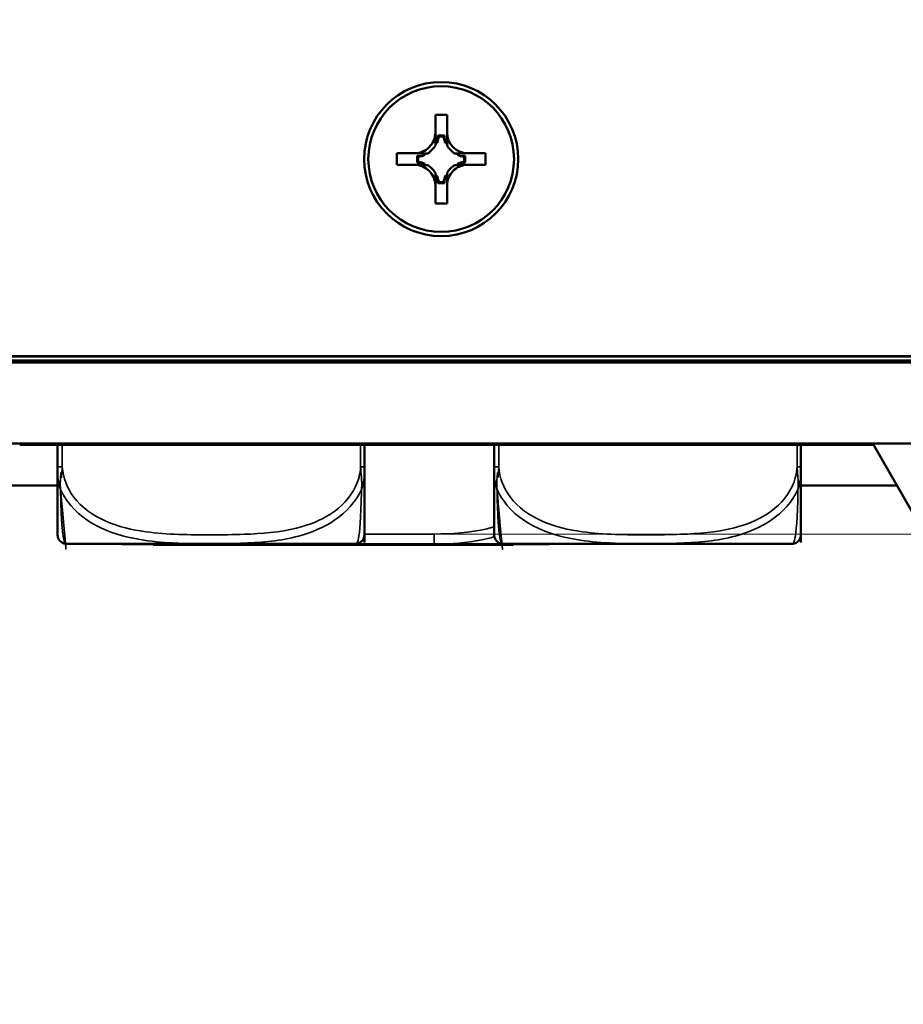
# Model space of a CAD drawing. Header units: inches. Extents: x -32 to 29.2, y -14.4 to 22.6.
# Tile 269 of 285: x 4.4 to 5.8, y 11.5 to 13. Entities that reach past the tile are written whole.
import ezdxf

# ---------------------------------------------------------------- set-up
doc = ezdxf.new("R2010")
doc.units = ezdxf.units.IN
doc.header["$MEASUREMENT"] = 0
for name, color, linetype, lineweight in [('Dimension (ANSI)', 7, 'Continuous', 25), ('Visible (ANSI)', 7, 'Continuous', 50), ('Visible Narrow (ANSI)', 7, 'Continuous', 35)]:
    doc.layers.add(name, color=color, linetype=linetype, lineweight=lineweight)
doc.styles.add('Note Text (ANSI)', font='tahoma.ttf')
doc.dimstyles.new('Default (ANSI)', dxfattribs={"dimtxt": 0.1879999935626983, "dimasz": 0.0984251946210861, "dimexe": 0.125, "dimexo": 0.0625, "dimgap": 0.031496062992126, "dimtad": 0, "dimtih": 1, "dimtoh": 1, "dimrnd": 1e-08, "dimzin": 4, "dimdsep": 46, "dimtxsty": 'Note Text (ANSI)', "dimcen": 0.09, "dimdle": 0.3937007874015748, "dimclrd": 256, "dimclre": 256, "dimclrt": 256, "dimadec": 0, "dimazin": 1, "dimtfac": 1.276595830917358, "dimtofl": 0, "dimtmove": 0, "dimatfit": 3, "dimfxl": 1, "dimtolj": 1, "dimtzin": 4, "dimlwd": -1, "dimlwe": -1, "dimarcsym": 0})

# ---------------------------------------------------------------- blocks, each defined once
blk = doc.blocks.new('*D11')
at = {"layer": 'Defpoints', "color": 0, "transparency": 16777216}
for p in [(8.679602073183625, 17.71034295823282), (11.81042754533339, 17.71034295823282), (4.062731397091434, 9.938145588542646)]:
    blk.add_point(p, dxfattribs=at)
at = {"layer": 'Dimension (ANSI)', "transparency": 16777216}
for p, q in [((8.742102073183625, 17.71034295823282), (11.93542754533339, 17.71034295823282)), ((11.81042754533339, 17.61191776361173), (11.81042754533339, 14.55073426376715)), ((11.81042754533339, 10.03657078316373), (11.81042754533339, 13.09775428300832)), ((4.125231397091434, 9.938145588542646), (11.93542754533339, 9.938145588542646))]:
    blk.add_line(p, q, dxfattribs=at)
for points in [[(11.79402334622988, 17.61191776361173), (11.82683174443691, 17.61191776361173), (11.81042754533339, 17.71034295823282)], [(11.79402334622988, 10.03657078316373), (11.82683174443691, 10.03657078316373), (11.81042754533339, 9.938145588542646)]]:
    blk.add_solid(points, dxfattribs=at)
at = {"layer": 'Dimension (ANSI)', "transparency": 16777216, "insert": (11.68745105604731, 13.12925034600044), "char_height": 0.1879999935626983, "attachment_point": 1, "rotation": 90, "style": 'Note Text (ANSI)'}
blk.add_mtext('\\A1;7.77 [197.4]', dxfattribs=at)

msp = doc.modelspace()

# ---------------------------------------------------------------- linework, layer by layer
at = {"layer": 'Visible (ANSI)'}
for p, q in [((5.075602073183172, 12.80551690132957), (5.075602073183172, 12.83301649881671)), ((5.075602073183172, 12.83301649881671), (5.093602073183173, 12.83301649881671)), ((5.093602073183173, 12.83301649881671), (5.093602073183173, 12.80551690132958)), ((5.089699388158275, 12.80112022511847), (5.07950475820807, 12.80112022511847)), ((5.08834714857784, 12.79947892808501), (5.080856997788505, 12.79947892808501)), ((5.077745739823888, 12.78921321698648), (5.075602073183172, 12.78921321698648)), ((5.093602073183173, 12.78921321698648), (5.091458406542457, 12.78921321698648)), ((5.016102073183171, 12.75551763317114), (5.016102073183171, 12.77351736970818)), ((5.016102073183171, 12.77351736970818), (5.043602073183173, 12.77351736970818)), ((5.016102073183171, 12.77351736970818), (5.059554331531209, 12.7731657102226)), ((5.047742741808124, 12.7693586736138), (5.047742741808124, 12.75916419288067)), ((5.049288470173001, 12.76791086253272), (5.049288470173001, 12.76042082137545)), ((5.063508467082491, 12.7731657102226), (5.059554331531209, 12.7731657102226)), ((5.059554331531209, 12.7731657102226), (5.059554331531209, 12.77102207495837)), ((5.109649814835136, 12.7731657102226), (5.105695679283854, 12.7731657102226)), ((5.109649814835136, 12.7731657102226), (5.153102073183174, 12.77351736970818)), ((5.109649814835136, 12.77102207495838), (5.109649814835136, 12.7731657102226)), ((5.119915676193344, 12.76042082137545), (5.119915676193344, 12.76791086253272)), ((5.121461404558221, 12.75916419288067), (5.121461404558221, 12.7693586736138)), ((5.125602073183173, 12.77351736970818), (5.153102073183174, 12.77351736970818)), ((5.153102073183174, 12.77351736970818), (5.153102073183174, 12.75551763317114)), ((5.043602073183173, 12.75551763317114), (5.016102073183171, 12.75551763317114)), ((5.059554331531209, 12.7573096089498), (5.059554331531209, 12.75528536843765)), ((5.109649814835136, 12.75528536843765), (5.109649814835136, 12.7573096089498)), ((5.153102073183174, 12.75551763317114), (5.125602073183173, 12.75551763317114)), ((5.075602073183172, 12.73911846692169), (5.077745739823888, 12.73911846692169)), ((5.091458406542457, 12.73911846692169), (5.093602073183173, 12.73911846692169)), ((5.075602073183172, 12.6960185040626), (5.075602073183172, 12.72351810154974)), ((5.07950475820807, 12.727402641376), (5.089699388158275, 12.727402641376)), ((5.080856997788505, 12.72885275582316), (5.08834714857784, 12.72885275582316)), ((5.093602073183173, 12.72351810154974), (5.093602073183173, 12.6960185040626)), ((5.093602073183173, 12.6960185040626), (5.075602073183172, 12.6960185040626)), ((8.679602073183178, 12.46024386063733), (-28.51039792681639, 12.46024386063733)), ((8.679602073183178, 12.45969253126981), (-28.51039792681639, 12.45969253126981)), ((-28.80862123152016, 12.45014558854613), (8.977825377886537, 12.45014558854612)), ((4.187743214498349, 12.45354764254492), (6.767258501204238, 12.45354764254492)), ((8.977825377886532, 12.32514558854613), (-28.65039792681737, 12.32514558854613)), ((4.433793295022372, 12.32314558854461), (5.752517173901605, 12.32314558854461)), ((4.492301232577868, 12.3231455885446), (4.492301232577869, 12.28915934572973)), ((4.966094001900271, 12.28915934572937), (4.966094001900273, 12.32314558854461)), ((5.166301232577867, 12.3231455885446), (5.166301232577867, 12.28915934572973)), ((5.640094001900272, 12.28915934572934), (5.640094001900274, 12.32314558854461)), ((5.837088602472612, 12.17514558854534), (5.751374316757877, 12.32514558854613)), ((4.29209400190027, 12.26014558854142), (4.492301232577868, 12.26014558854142)), ((5.640094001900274, 12.26014558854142), (5.788517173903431, 12.26014558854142)), ((4.508804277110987, 12.17012956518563), (4.678634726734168, 12.17012956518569)), ((4.593813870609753, 12.16963377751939), (4.599662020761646, 12.16963377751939)), ((4.599662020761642, 12.16963377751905), (4.769915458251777, 12.16963377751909)), ((4.640102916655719, 12.16963377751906), (4.640102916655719, 12.16849991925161)), ((4.640102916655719, 12.16849991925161), (4.640161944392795, 12.16849991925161)), ((4.640161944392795, 12.16963377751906), (4.640161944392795, 12.16849991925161)), ((4.640161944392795, 12.16849991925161), (4.687597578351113, 12.16849991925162)), ((4.678634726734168, 12.17012956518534), (4.94959095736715, 12.17012956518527)), ((4.687597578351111, 12.16963377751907), (4.687597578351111, 12.16849991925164)), ((4.687597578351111, 12.16849991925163), (4.734194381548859, 12.16849991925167)), ((4.734194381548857, 12.16963377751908), (4.734194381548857, 12.16849991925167)), ((4.734194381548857, 12.16849991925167), (4.751389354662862, 12.16849991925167)), ((4.751389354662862, 12.16963377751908), (4.751389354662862, 12.16849991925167)), ((4.751389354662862, 12.16849991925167), (4.799913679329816, 12.16849991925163)), ((4.769915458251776, 12.16963377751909), (4.83913068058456, 12.16963377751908)), ((4.799913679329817, 12.16963377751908), (4.799913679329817, 12.16849991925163)), ((4.799913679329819, 12.16849991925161), (4.805069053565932, 12.16849991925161)), ((4.813019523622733, 12.16963377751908), (4.813019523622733, 12.16849991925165)), ((4.813020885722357, 12.16849991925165), (4.813309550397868, 12.16849991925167)), ((4.813309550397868, 12.16963377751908), (4.813309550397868, 12.16849991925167)), ((4.813309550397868, 12.16849991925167), (4.829224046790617, 12.16849991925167)), ((4.829224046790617, 12.16963377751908), (4.829224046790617, 12.16849991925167)), ((4.891496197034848, 12.16849991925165), (4.891784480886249, 12.16849991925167)), ((4.891784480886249, 12.16987709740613), (4.891784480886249, 12.16849991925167)), ((4.891784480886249, 12.16849991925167), (4.907698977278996, 12.16849991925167)), ((4.907698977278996, 12.16993887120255), (4.907698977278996, 12.16849991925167)), ((4.907698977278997, 12.16849991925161), (4.922872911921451, 12.16849991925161)), ((4.922872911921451, 12.16995730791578), (4.922872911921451, 12.16849991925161)), ((4.922872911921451, 12.16849991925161), (4.925109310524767, 12.16849991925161)), ((4.925109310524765, 12.16995585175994), (4.925109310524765, 12.16849991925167)), ((4.925109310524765, 12.16849991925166), (4.925168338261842, 12.16849991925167)), ((4.925168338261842, 12.16995580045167), (4.925168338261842, 12.16849991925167)), ((4.925168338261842, 12.16849991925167), (5.020289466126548, 12.16849991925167)), ((5.003328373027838, 12.16963377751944), (5.004625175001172, 12.16963377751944)), ((5.004625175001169, 12.16963377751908), (5.07384039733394, 12.16963377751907)), ((5.020289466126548, 12.16963377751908), (5.020289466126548, 12.16849991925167)), ((5.020289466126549, 12.1684999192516), (5.031556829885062, 12.1684999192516)), ((5.031556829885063, 12.16963377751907), (5.031556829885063, 12.16849991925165)), ((5.07384039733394, 12.16963377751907), (5.248645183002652, 12.16963377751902)), ((5.146349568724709, 12.16963377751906), (5.146349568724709, 12.16849991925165)), ((5.182804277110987, 12.17012956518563), (5.352634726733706, 12.17012956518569)), ((5.192089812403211, 12.16963377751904), (5.192089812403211, 12.1684999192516)), ((5.195439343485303, 12.16963377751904), (5.195439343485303, 12.16849991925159)), ((5.352634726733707, 12.17012956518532), (5.623590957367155, 12.17012956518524))]:
    msp.add_line(p, q, dxfattribs=at)
for centre, radius, start, end in [((4.506080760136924, 12.18411183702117), 0.0137795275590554, 180.0000014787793, 263.5464570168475), ((4.952314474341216, 12.18411183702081), 0.0137795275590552, 276.4535429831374, 359.9999985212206), ((5.180080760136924, 12.18411183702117), 0.0137795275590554, 180.0000014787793, 263.5464570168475), ((5.626314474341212, 12.18411183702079), 0.0137795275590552, 276.4535429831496, 359.9999985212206), ((4.518471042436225, 12.29364952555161), 0.1240157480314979, 263.5464570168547, 264.1279897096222), ((4.508804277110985, 12.19965712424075), 0.0295275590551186, 264.1279897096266, 270), ((4.593813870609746, 12.18538180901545), 0.0157480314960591, 255.5848762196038, 270.0000000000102), ((4.949590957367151, 12.19965712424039), 0.0295275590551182, 270, 275.872010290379), ((4.939924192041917, 12.29364952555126), 0.1240157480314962, 275.8720102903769, 276.4535429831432), ((5.192471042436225, 12.29364952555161), 0.1240157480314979, 263.5464570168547, 264.1279897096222), ((5.182804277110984, 12.19965712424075), 0.0295275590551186, 264.1279897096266, 270), ((5.248645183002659, 12.18538180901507), 0.0157480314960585, 269.9999999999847, 284.415123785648), ((5.623590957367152, 12.19965712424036), 0.0295275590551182, 269.9999999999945, 275.8720102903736), ((5.613924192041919, 12.29364952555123), 0.1240157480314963, 275.8720102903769, 276.4535429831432)]:
    msp.add_arc(centre, radius, start, end, dxfattribs=at)
for centre, major_axis, ratio in [((5.084602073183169, 12.76451750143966), (0.1189999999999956, 0), 0.9999853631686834), ((5.084602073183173, 12.76451750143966), (0.1125, 1e-16), 0.9999853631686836)]:
    msp.add_ellipse(centre, major_axis=major_axis, ratio=ratio, dxfattribs=at)
for centre, major_axis, ratio, start_param, end_param in [((5.043602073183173, 12.80551690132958), (0.032, 0), 0.9999853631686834, 4.712388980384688, 6.283185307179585), ((5.125602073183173, 12.80551690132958), (-0.032, 0), 0.9999853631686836, 0, 1.570796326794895), ((5.043602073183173, 12.80051622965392), (0, 0.0365116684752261), 0.9834554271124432, 4.397645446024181, 4.72893226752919), ((5.043602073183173, 12.805165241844), (0.0376863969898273, -1.13e-14), 0.9999853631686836, 5.846112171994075, 6.131719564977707), ((5.125602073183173, 12.805165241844), (-0.0376863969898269, -4.01e-14), 0.9999853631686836, 0.1514657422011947, 0.4370731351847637), ((5.125602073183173, 12.80051622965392), (0, -0.0365116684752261), 0.9834554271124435, 4.695845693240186, 5.027132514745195), ((5.043602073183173, 12.805165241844), (-0.037686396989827, 1.264e-13), 0.9999853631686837, 2.127289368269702, 2.58509961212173), ((5.125602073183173, 12.805165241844), (-0.037686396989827, 1.225e-13), 0.9999853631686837, 0.5564930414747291, 1.01430328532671), ((5.048341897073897, 12.80525598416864), (0.0337012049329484, -0.013426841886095), 0.9881993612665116, 5.07091523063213, 5.402202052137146), ((5.043602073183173, 12.805165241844), (-0.0376863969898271, 1.83e-14), 0.9999853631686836, 1.722262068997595, 2.007869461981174), ((5.043602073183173, 12.72316644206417), (0.0376863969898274, 1.78e-14), 0.9999853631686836, 1.133723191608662, 1.419330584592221), ((5.125602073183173, 12.805165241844), (-0.0376863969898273, 4.04e-14), 0.9999853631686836, 1.133723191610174, 1.419330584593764), ((5.120862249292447, 12.80525598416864), (0.0337012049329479, 0.013426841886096), 0.9881993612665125, 4.022575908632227, 4.353862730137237), ((5.125602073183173, 12.72316644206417), (0.0376863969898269, -1.82e-14), 0.9999853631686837, 1.722262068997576, 2.007869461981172), ((5.043602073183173, 12.72351810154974), (0.032, 0), 0.9999853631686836, 0, 1.570796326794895), ((5.048341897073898, 12.72325718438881), (-0.0337012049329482, 0.0134268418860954), 0.9881993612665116, 4.772714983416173, 5.104001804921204), ((5.043602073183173, 12.72316644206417), (0.037686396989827, -1.225e-13), 0.9999853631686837, 0.5564930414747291, 1.01430328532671), ((5.125602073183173, 12.72351810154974), (-0.032, 0), 0.9999853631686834, 4.712388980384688, 6.283185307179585), ((5.125602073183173, 12.72316644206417), (0.037686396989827, -1.264e-13), 0.9999853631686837, 2.127289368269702, 2.58509961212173), ((5.120862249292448, 12.72325718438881), (-0.0337012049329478, -0.0134268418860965), 0.9881993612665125, 4.320776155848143, 4.652062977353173), ((5.043602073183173, 12.72316644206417), (0.0376863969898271, 1.334e-13), 0.9999853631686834, 0.151465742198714, 0.4370731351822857), ((5.043602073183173, 12.72799693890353), (0, 0.0359254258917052), 0.9995037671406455, 4.695845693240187, 5.027132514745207), ((5.125602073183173, 12.72316644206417), (-0.0376863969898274, 1.13e-14), 0.9999853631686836, 5.846112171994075, 6.131719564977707), ((5.125602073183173, 12.72799693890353), (0, -0.0359254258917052), 0.9995037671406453, 4.397645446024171, 4.72893226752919)]:
    msp.add_ellipse(centre, major_axis=major_axis, ratio=ratio, start_param=start_param, end_param=end_param, dxfattribs=at)
for points in [[(5.075602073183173, 12.78525913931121), (5.075602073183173, 12.79637601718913), (5.075602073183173, 12.80551690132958)], [(5.093602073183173, 12.80551690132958), (5.093602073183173, 12.79637601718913), (5.093602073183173, 12.78525913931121)], [(5.043602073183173, 12.77351736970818), (5.052743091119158, 12.77351736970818), (5.063508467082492, 12.7731657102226)], [(5.105695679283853, 12.7731657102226), (5.116461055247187, 12.77351736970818), (5.125602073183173, 12.77351736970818)], [(5.063508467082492, 12.75516597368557), (5.052743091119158, 12.75551763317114), (5.043602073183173, 12.75551763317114)], [(5.125602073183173, 12.75551763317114), (5.116461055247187, 12.75551763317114), (5.105695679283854, 12.75516597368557)], [(5.075602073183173, 12.72351810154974), (5.075602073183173, 12.73265898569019), (5.075602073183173, 12.74307254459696)], [(5.093602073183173, 12.74307254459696), (5.093602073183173, 12.73265898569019), (5.093602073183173, 12.72351810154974)]]:
    msp.add_rational_spline(points, [1, 1.043479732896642, 1], degree=2, dxfattribs=at)
for points in [[(5.07950475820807, 12.80112022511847), (5.080180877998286, 12.80031474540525), (5.080856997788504, 12.79947892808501)], [(5.089699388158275, 12.80112022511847), (5.089023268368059, 12.80031474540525), (5.088347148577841, 12.79947892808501)], [(5.047742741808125, 12.7693586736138), (5.048501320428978, 12.76863565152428), (5.049288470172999, 12.76791086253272)], [(5.047742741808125, 12.75916419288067), (5.048501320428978, 12.75979339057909), (5.049288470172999, 12.76042082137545)], [(5.12146140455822, 12.7693586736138), (5.120702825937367, 12.76863565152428), (5.119915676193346, 12.76791086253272)], [(5.12146140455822, 12.75916419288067), (5.120702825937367, 12.75979339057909), (5.119915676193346, 12.76042082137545)], [(5.07950475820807, 12.727402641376), (5.080180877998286, 12.72811429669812), (5.080856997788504, 12.72885275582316)], [(5.089699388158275, 12.727402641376), (5.089023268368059, 12.72811429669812), (5.088347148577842, 12.72885275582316)], [(4.805069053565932, 12.16849991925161), (4.80931325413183, 12.16849991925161), (4.813019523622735, 12.16849991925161)], [(4.813019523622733, 12.16849991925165), (4.813019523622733, 12.16849991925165), (4.813020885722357, 12.16849991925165)], [(4.858958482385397, 12.16849991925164), (4.876427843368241, 12.16849991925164), (4.891402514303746, 12.16849991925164), (4.891496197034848, 12.16849991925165)], [(5.0315574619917, 12.16849991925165), (5.031681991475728, 12.16849991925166), (5.063925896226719, 12.16849991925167), (5.089261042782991, 12.16849991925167)], [(5.031556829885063, 12.16849991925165), (5.031556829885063, 12.16849991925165), (5.0315574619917, 12.16849991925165)], [(5.14634956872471, 12.16849991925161), (5.146702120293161, 12.16849991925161), (5.147056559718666, 12.16849991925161)], [(5.147056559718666, 12.16849991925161), (5.160410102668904, 12.16849991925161), (5.180770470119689, 12.16849991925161), (5.191767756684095, 12.16849991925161), (5.192089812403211, 12.1684999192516)], [(5.192089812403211, 12.16849991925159), (5.195439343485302, 12.16849991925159), (5.195439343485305, 12.16849991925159)]]:
    msp.add_open_spline(points, degree=2, dxfattribs=at)
for points, degree, knots in [([(4.96609400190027, 12.18411183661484), (4.96609400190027, 12.18411183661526), (4.966094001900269, 12.18432802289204), (4.966094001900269, 12.18892316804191), (4.966094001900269, 12.19464914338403), (4.966094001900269, 12.20881433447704), (4.96609400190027, 12.24288597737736), (4.966094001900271, 12.25630643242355), (4.966094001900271, 12.27253089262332), (4.966094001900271, 12.28915934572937)], 3, [1.031540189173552, 1.031540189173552, 1.031540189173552, 1.031540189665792, 1.28942523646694, 1.28942523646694, 1.28942523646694, 1.610773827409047, 1.610773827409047, 1.610773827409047, 1.737349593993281, 1.737349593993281, 1.737349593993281, 1.737349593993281]), ([(5.640094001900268, 12.18411183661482), (5.640094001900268, 12.18411183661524), (5.640094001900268, 12.18432802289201), (5.640094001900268, 12.18892316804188), (5.640094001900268, 12.194649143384), (5.640094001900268, 12.20881433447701), (5.640094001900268, 12.24288597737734), (5.640094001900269, 12.25630643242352), (5.64009400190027, 12.2725308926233), (5.640094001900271, 12.28915934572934)], 3, [1.031540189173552, 1.031540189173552, 1.031540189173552, 1.031540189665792, 1.28942523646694, 1.28942523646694, 1.28942523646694, 1.610773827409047, 1.610773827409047, 1.610773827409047, 1.737349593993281, 1.737349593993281, 1.737349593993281, 1.737349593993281]), ([(4.49230123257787, 12.28915934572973), (4.49230123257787, 12.278775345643), (4.49230123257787, 12.26839537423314), (4.49230123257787, 12.25899013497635), (4.49230123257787, 12.24164656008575), (4.49230123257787, 12.22723611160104), (4.49230123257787, 12.21667516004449), (4.49230123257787, 12.20611420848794), (4.492301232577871, 12.19920177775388), (4.492301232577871, 12.19457787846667), (4.492301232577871, 12.18803313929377), (4.492301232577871, 12.18591347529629), (4.492301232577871, 12.18491077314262), (4.492301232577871, 12.18428408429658), (4.492301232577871, 12.18411183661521), (4.492301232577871, 12.1841118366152)], 3, [0.325730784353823, 0.325730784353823, 0.325730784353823, 0.325730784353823, 0.404773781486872, 0.404773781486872, 0.404773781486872, 0.5505317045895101, 0.5505317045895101, 0.5505317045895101, 0.6962896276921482, 0.6962896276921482, 0.6962896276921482, 0.9025976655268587, 0.9025976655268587, 0.9025976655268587, 1.031540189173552, 1.031540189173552, 1.031540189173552, 1.031540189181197]), ([(5.166301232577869, 12.28915934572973), (5.166301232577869, 12.278775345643), (5.166301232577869, 12.26839537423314), (5.166301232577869, 12.25899013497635), (5.166301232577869, 12.24164656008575), (5.166301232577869, 12.22723611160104), (5.166301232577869, 12.21667516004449), (5.166301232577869, 12.20611420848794), (5.16630123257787, 12.19920177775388), (5.16630123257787, 12.19457787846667), (5.16630123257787, 12.18803313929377), (5.16630123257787, 12.18591347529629), (5.16630123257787, 12.18491077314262), (5.16630123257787, 12.18428408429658), (5.166301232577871, 12.18411183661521), (5.166301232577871, 12.1841118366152)], 3, [0.325730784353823, 0.325730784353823, 0.325730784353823, 0.325730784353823, 0.404773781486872, 0.404773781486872, 0.404773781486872, 0.5505317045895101, 0.5505317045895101, 0.5505317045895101, 0.6962896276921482, 0.6962896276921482, 0.6962896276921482, 0.9025976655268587, 0.9025976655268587, 0.9025976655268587, 1.031540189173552, 1.031540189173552, 1.031540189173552, 1.031540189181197]), ([(4.829224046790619, 12.16849991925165), (4.829832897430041, 12.16849991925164), (4.834571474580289, 12.16849991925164), (4.848714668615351, 12.16849991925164), (4.858958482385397, 12.16849991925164)], 2, [0.3374731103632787, 0.3374731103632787, 0.3374731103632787, 1, 2, 3, 3, 3]), ([(4.839130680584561, 12.16963377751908), (4.839567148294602, 12.16963377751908), (4.84000364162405, 12.16963388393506), (4.85650762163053, 12.16964174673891), (4.872570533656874, 12.16977600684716), (4.895524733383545, 12.16989731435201), (4.902223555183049, 12.16992578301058), (4.911399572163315, 12.16994793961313), (4.913870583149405, 12.16995227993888), (4.917949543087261, 12.16995658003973), (4.919557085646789, 12.16995754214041), (4.922686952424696, 12.16995796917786), (4.924209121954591, 12.16995751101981), (4.927779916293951, 12.16995488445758), (4.929828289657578, 12.1699521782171), (4.936005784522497, 12.16994053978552), (4.940133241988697, 12.16992803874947), (4.949864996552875, 12.16988951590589), (4.955464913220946, 12.16986019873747), (4.975229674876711, 12.16974614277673), (4.989272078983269, 12.16964078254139), (5.003752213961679, 12.16963388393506), (5.004188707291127, 12.16963377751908), (5.004625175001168, 12.16963377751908)], 3, [-0.4161139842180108, -0.4161139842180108, -0.4161139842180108, -0.4161139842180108, -0.4127690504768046, -0.4127690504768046, -0.2896446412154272, -0.2896446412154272, -0.2388934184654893, -0.2388934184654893, -0.2201881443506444, -0.2201881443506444, -0.208020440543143, -0.208020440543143, -0.1964990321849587, -0.1964990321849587, -0.1809938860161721, -0.1809938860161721, -0.1497410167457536, -0.1497410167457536, -0.1073161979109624, -0.1073161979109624, 0, 0, 0.0033356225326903, 0.0033356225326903, 0.0033356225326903, 0.0033356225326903]), ([(4.921229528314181, 12.16995776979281), (4.92229786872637, 12.16995763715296), (4.923366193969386, 12.16995717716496), (4.926483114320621, 12.16995488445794), (4.928531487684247, 12.16995217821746), (4.934708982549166, 12.16994053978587), (4.938836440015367, 12.16992803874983), (4.948568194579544, 12.16988951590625), (4.954168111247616, 12.16986019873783), (4.973932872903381, 12.16974614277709), (4.987975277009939, 12.16964078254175), (5.002455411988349, 12.16963388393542), (5.002891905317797, 12.16963377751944), (5.003328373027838, 12.16963377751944)], 3, [-0.2045851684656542, -0.2045851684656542, -0.2045851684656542, -0.2045851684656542, -0.1964990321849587, -0.1964990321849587, -0.1809938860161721, -0.1809938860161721, -0.1497410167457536, -0.1497410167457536, -0.1073161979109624, -0.1073161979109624, 0, 0, 0.0033356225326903, 0.0033356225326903, 0.0033356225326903, 0.0033356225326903]), ([(5.089261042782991, 12.16849991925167), (5.105907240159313, 12.16849991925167), (5.132548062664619, 12.16849991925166), (5.14634956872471, 12.16849991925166), (5.146349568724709, 12.16849991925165)], 2, [0, 0, 0, 1, 2, 2.989302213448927, 2.989302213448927, 2.989302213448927])]:
    msp.add_open_spline(points, degree=degree, knots=knots, dxfattribs=at)
at = {"layer": 'Visible Narrow (ANSI)'}
for p, q in [((4.499557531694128, 12.28915934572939), (4.49955753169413, 12.32314558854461)), ((4.960188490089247, 12.32314558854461), (4.960188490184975, 12.28915934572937)), ((5.17355753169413, 12.28915934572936), (5.173557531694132, 12.32314558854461)), ((5.63418849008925, 12.32314558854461), (5.634188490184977, 12.28915934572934)), ((4.49230123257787, 12.28915934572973), (4.497532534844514, 12.28915934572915)), ((4.497532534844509, 12.28915934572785), (4.499557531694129, 12.28915934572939)), ((4.960188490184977, 12.28915934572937), (4.966094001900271, 12.28915934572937)), ((5.166301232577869, 12.28915934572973), (5.171532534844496, 12.28915934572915)), ((5.171532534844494, 12.28915934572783), (5.17355753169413, 12.28915934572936)), ((5.634188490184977, 12.28915934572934), (5.640094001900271, 12.28915934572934)), ((5.07384039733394, 12.18538180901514), (4.966094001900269, 12.18538180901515)), ((5.07384039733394, 12.18538180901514), (5.073840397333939, 12.16963377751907)), ((4.505783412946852, 12.1702844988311), (4.677939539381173, 12.17028449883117)), ((4.677939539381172, 12.17028449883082), (4.952611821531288, 12.17028449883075)), ((4.769915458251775, 12.17012956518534), (4.769915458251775, 12.16963377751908)), ((4.805069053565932, 12.16963377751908), (4.805069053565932, 12.16849991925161)), ((4.813020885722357, 12.16963377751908), (4.813020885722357, 12.16849991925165)), ((4.858958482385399, 12.16969082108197), (4.858958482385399, 12.16849991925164)), ((4.891496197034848, 12.16987565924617), (4.891496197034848, 12.16849991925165)), ((5.0315574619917, 12.16963377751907), (5.0315574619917, 12.16849991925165)), ((5.089261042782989, 12.16963377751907), (5.089261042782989, 12.16849991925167)), ((5.147056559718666, 12.16963377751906), (5.147056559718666, 12.16849991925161)), ((5.179783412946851, 12.1702844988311), (5.351939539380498, 12.17028449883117)), ((5.351939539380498, 12.17028449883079), (5.626611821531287, 12.17028449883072))]:
    msp.add_line(p, q, dxfattribs=at)
for points, knots in [([(4.49230123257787, 12.28915934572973), (4.492301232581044, 12.28718048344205), (4.492304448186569, 12.28519200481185), (4.492358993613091, 12.28137549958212), (4.492406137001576, 12.27955029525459), (4.492548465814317, 12.27655659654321), (4.492619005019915, 12.27539857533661), (4.492766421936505, 12.27350653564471), (4.492830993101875, 12.27277638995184), (4.493051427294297, 12.27057840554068), (4.493234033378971, 12.26910335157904), (4.493820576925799, 12.26525303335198), (4.494291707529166, 12.26286618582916), (4.495436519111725, 12.2583950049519), (4.496076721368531, 12.2563129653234), (4.496841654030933, 12.25426157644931)], [-0.0844807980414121, -0.0844807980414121, -0.0844807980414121, -0.0844807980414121, -0.0694379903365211, -0.0694379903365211, -0.0558782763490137, -0.0558782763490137, -0.0474034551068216, -0.0474034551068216, -0.0421066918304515, -0.0421066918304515, -0.0315131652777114, -0.0315131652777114, -0.0145635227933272, -0.0145635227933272, 0.000267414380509, 0.000267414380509, 0.000267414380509, 0.000267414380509]), ([(4.498256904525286, 12.27238005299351), (4.498303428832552, 12.27299989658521), (4.49835235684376, 12.27361794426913), (4.498498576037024, 12.27539857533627), (4.498600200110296, 12.27655659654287), (4.498866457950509, 12.27955029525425), (4.4990322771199, 12.28137549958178), (4.499338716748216, 12.28519200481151), (4.499473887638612, 12.28718048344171), (4.499557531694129, 12.28915934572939)], [0.0429176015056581, 0.0429176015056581, 0.0429176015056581, 0.0429176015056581, 0.0474034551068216, 0.0474034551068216, 0.0558782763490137, 0.0558782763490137, 0.0694379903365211, 0.0694379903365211, 0.0844807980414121, 0.0844807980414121, 0.0844807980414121, 0.0844807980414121]), ([(4.960188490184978, 12.28915934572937), (4.959599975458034, 12.27877534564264), (4.956884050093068, 12.26839537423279), (4.952480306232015, 12.25899013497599), (4.944359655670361, 12.2416465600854), (4.930455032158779, 12.22723611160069), (4.914315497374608, 12.21667516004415), (4.898175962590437, 12.2061142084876), (4.879974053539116, 12.19920177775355), (4.861350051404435, 12.19457787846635), (4.834989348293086, 12.18803313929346), (4.807697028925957, 12.18591347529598), (4.7806323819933, 12.18491077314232), (4.763716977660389, 12.18428408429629), (4.746794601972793, 12.18411183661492), (4.72987301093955, 12.18411183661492), (4.696029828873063, 12.18411183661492), (4.66217381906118, 12.18432802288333), (4.628464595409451, 12.18892316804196), (4.58645978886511, 12.19464914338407), (4.542541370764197, 12.20881433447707), (4.516977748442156, 12.2428859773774), (4.506908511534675, 12.25630643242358), (4.500499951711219, 12.27253089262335), (4.499557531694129, 12.28915934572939)], [0.3257307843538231, 0.3257307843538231, 0.3257307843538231, 0.3257307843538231, 0.4047737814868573, 0.4047737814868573, 0.4047737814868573, 0.5505317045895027, 0.5505317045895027, 0.5505317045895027, 0.6962896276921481, 0.6962896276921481, 0.6962896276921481, 0.9025976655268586, 0.9025976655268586, 0.9025976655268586, 1.031540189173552, 1.031540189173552, 1.031540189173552, 1.28942523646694, 1.28942523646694, 1.28942523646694, 1.610773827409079, 1.610773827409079, 1.610773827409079, 1.737349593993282, 1.737349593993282, 1.737349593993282, 1.737349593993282]), ([(4.960188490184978, 12.28915934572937), (4.960272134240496, 12.28718048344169), (4.960407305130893, 12.28519200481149), (4.960713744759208, 12.28137549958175), (4.9608795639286, 12.27955029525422), (4.961145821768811, 12.27655659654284), (4.961247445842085, 12.27539857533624), (4.961402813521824, 12.27350653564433), (4.961460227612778, 12.27277638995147), (4.961621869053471, 12.2705784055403), (4.961715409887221, 12.26910335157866), (4.961897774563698, 12.2652530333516), (4.961950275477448, 12.26286618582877), (4.961870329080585, 12.2583950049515), (4.961760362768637, 12.25631296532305), (4.961553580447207, 12.25426157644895)], [-0.0844807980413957, -0.0844807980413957, -0.0844807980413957, -0.0844807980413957, -0.069437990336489, -0.069437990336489, -0.0558782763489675, -0.0558782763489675, -0.0474034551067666, -0.0474034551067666, -0.042106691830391, -0.042106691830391, -0.0315131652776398, -0.0315131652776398, -0.0145635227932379, -0.0145635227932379, 0.0002674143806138, 0.0002674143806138, 0.0002674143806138, 0.0002674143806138]), ([(4.961553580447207, 12.25426157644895), (4.9623185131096, 12.25631296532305), (4.962958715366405, 12.2583950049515), (4.964103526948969, 12.26286618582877), (4.964574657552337, 12.2652530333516), (4.965161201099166, 12.26910335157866), (4.965343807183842, 12.2705784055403), (4.965564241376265, 12.27277638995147), (4.965628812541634, 12.27350653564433), (4.965776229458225, 12.27539857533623), (4.965846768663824, 12.27655659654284), (4.965989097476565, 12.27955029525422), (4.96603624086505, 12.28137549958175), (4.966090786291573, 12.28519200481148), (4.966094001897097, 12.28718048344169), (4.966094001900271, 12.28915934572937)], [-0.0002674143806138, -0.0002674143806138, -0.0002674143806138, -0.0002674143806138, 0.0145635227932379, 0.0145635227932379, 0.0315131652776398, 0.0315131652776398, 0.042106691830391, 0.042106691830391, 0.0474034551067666, 0.0474034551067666, 0.0558782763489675, 0.0558782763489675, 0.069437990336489, 0.069437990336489, 0.0844807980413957, 0.0844807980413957, 0.0844807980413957, 0.0844807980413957]), ([(5.166301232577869, 12.28915934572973), (5.166301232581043, 12.28718048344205), (5.166304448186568, 12.28519200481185), (5.166358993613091, 12.28137549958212), (5.166406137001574, 12.27955029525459), (5.166548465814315, 12.27655659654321), (5.166619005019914, 12.27539857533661), (5.166766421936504, 12.27350653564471), (5.166830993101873, 12.27277638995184), (5.167051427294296, 12.27057840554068), (5.167234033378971, 12.26910335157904), (5.167820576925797, 12.26525303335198), (5.168291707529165, 12.26286618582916), (5.169436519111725, 12.2583950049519), (5.170076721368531, 12.2563129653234), (5.170841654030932, 12.25426157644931)], [-0.0844807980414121, -0.0844807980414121, -0.0844807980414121, -0.0844807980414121, -0.0694379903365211, -0.0694379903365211, -0.0558782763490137, -0.0558782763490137, -0.0474034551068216, -0.0474034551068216, -0.0421066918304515, -0.0421066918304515, -0.0315131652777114, -0.0315131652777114, -0.0145635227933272, -0.0145635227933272, 0.000267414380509, 0.000267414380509, 0.000267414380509, 0.000267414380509]), ([(5.17225690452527, 12.2723800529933), (5.172303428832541, 12.27299989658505), (5.172352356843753, 12.27361794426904), (5.172498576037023, 12.27539857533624), (5.172600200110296, 12.27655659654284), (5.172866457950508, 12.27955029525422), (5.173032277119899, 12.28137549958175), (5.173338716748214, 12.28519200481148), (5.173473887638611, 12.28718048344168), (5.173557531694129, 12.28915934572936)], [0.0429176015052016, 0.0429176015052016, 0.0429176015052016, 0.0429176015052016, 0.0474034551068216, 0.0474034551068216, 0.0558782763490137, 0.0558782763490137, 0.0694379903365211, 0.0694379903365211, 0.0844807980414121, 0.0844807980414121, 0.0844807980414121, 0.0844807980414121]), ([(5.634188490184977, 12.28915934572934), (5.633599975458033, 12.27877534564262), (5.630884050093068, 12.26839537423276), (5.626480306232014, 12.25899013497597), (5.61835965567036, 12.24164656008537), (5.604455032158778, 12.22723611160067), (5.588315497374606, 12.21667516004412), (5.572175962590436, 12.20611420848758), (5.553974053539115, 12.19920177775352), (5.535350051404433, 12.19457787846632), (5.508989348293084, 12.18803313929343), (5.481697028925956, 12.18591347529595), (5.454632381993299, 12.1849107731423), (5.437716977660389, 12.18428408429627), (5.420794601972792, 12.18411183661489), (5.403873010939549, 12.18411183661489), (5.370029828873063, 12.1841118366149), (5.33617381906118, 12.1843280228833), (5.302464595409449, 12.18892316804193), (5.260459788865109, 12.19464914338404), (5.216541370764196, 12.20881433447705), (5.190977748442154, 12.24288597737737), (5.180908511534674, 12.25630643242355), (5.174499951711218, 12.27253089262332), (5.173557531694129, 12.28915934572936)], [0.3257307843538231, 0.3257307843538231, 0.3257307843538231, 0.3257307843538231, 0.4047737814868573, 0.4047737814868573, 0.4047737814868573, 0.5505317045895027, 0.5505317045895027, 0.5505317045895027, 0.6962896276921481, 0.6962896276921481, 0.6962896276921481, 0.9025976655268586, 0.9025976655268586, 0.9025976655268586, 1.031540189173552, 1.031540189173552, 1.031540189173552, 1.28942523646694, 1.28942523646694, 1.28942523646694, 1.610773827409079, 1.610773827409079, 1.610773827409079, 1.737349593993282, 1.737349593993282, 1.737349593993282, 1.737349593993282]), ([(5.634188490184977, 12.28915934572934), (5.634272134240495, 12.28718048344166), (5.634407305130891, 12.28519200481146), (5.634713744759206, 12.28137549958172), (5.634879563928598, 12.27955029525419), (5.63514582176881, 12.27655659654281), (5.635247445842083, 12.27539857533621), (5.635402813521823, 12.27350653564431), (5.635460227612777, 12.27277638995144), (5.63562186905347, 12.27057840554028), (5.63571540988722, 12.26910335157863), (5.635897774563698, 12.26525303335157), (5.635950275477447, 12.26286618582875), (5.635870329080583, 12.25839500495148), (5.635760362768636, 12.25631296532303), (5.635553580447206, 12.25426157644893)], [-0.0844807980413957, -0.0844807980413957, -0.0844807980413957, -0.0844807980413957, -0.069437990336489, -0.069437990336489, -0.0558782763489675, -0.0558782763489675, -0.0474034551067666, -0.0474034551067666, -0.042106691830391, -0.042106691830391, -0.0315131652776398, -0.0315131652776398, -0.0145635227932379, -0.0145635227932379, 0.0002674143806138, 0.0002674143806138, 0.0002674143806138, 0.0002674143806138]), ([(5.635553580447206, 12.25426157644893), (5.636318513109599, 12.25631296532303), (5.636958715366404, 12.25839500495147), (5.638103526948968, 12.26286618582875), (5.638574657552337, 12.26525303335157), (5.639161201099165, 12.26910335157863), (5.63934380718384, 12.27057840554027), (5.639564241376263, 12.27277638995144), (5.639628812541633, 12.2735065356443), (5.639776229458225, 12.27539857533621), (5.639846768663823, 12.27655659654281), (5.639989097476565, 12.27955029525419), (5.640036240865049, 12.28137549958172), (5.640090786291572, 12.28519200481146), (5.640094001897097, 12.28718048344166), (5.640094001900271, 12.28915934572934)], [-0.0002674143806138, -0.0002674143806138, -0.0002674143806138, -0.0002674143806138, 0.0145635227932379, 0.0145635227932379, 0.0315131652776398, 0.0315131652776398, 0.042106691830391, 0.042106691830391, 0.0474034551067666, 0.0474034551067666, 0.0558782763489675, 0.0558782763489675, 0.069437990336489, 0.069437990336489, 0.0844807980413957, 0.0844807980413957, 0.0844807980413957, 0.0844807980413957]), ([(4.496841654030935, 12.25426157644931), (4.496634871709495, 12.25631296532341), (4.496524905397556, 12.2583950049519), (4.496444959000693, 12.26286618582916), (4.496497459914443, 12.26525303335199), (4.496679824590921, 12.26910335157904), (4.496773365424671, 12.27057840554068), (4.496935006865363, 12.27277638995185), (4.496992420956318, 12.27350653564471), (4.497147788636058, 12.27539857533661), (4.49724941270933, 12.27655659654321), (4.497430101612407, 12.27858819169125), (4.497508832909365, 12.27946446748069), (4.497585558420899, 12.28033697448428)], [-0.000267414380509, -0.000267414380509, -0.000267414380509, -0.000267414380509, 0.0145635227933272, 0.0145635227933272, 0.0315131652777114, 0.0315131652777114, 0.0421066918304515, 0.0421066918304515, 0.0474034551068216, 0.0474034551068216, 0.0558782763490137, 0.0558782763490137, 0.062356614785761, 0.062356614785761, 0.062356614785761, 0.062356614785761]), ([(5.170841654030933, 12.25426157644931), (5.170634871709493, 12.25631296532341), (5.170524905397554, 12.2583950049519), (5.170444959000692, 12.26286618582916), (5.170497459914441, 12.26525303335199), (5.170679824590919, 12.26910335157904), (5.170773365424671, 12.27057840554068), (5.170935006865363, 12.27277638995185), (5.170992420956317, 12.27350653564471), (5.171147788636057, 12.27539857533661), (5.17124941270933, 12.27655659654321), (5.1714301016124, 12.27858819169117), (5.171508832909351, 12.27946446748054), (5.171585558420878, 12.28033697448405)], [-0.000267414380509, -0.000267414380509, -0.000267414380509, -0.000267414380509, 0.0145635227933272, 0.0145635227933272, 0.0315131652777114, 0.0315131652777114, 0.0421066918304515, 0.0421066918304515, 0.0474034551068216, 0.0474034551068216, 0.0558782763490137, 0.0558782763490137, 0.0623566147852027, 0.0623566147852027, 0.0623566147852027, 0.0623566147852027]), ([(4.504531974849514, 12.17041962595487), (4.504531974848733, 12.17041962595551), (4.504296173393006, 12.17061340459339), (4.503873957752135, 12.17131842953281), (4.503198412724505, 12.17244646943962), (4.502052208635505, 12.1748310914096), (4.500878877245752, 12.18219392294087), (4.500049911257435, 12.18739580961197), (4.499208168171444, 12.19517229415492), (4.498487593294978, 12.20705336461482), (4.497771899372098, 12.21885395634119), (4.497181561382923, 12.23491751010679), (4.496841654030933, 12.25426157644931)], [-1.031540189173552, -1.031540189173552, -1.031540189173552, -1.03154018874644, -0.9025976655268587, -0.9025976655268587, -0.9025976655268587, -0.6962896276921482, -0.6962896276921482, -0.6962896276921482, -0.5505317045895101, -0.5505317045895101, -0.5505317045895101, -0.405761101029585, -0.405761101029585, -0.405761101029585, -0.405761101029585]), ([(5.178531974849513, 12.17041962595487), (5.178531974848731, 12.17041962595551), (5.178296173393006, 12.17061340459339), (5.177873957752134, 12.17131842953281), (5.177198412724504, 12.17244646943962), (5.176052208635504, 12.1748310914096), (5.174878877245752, 12.18219392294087), (5.174049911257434, 12.18739580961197), (5.173208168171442, 12.19517229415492), (5.172487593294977, 12.20705336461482), (5.171771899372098, 12.21885395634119), (5.171181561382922, 12.23491751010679), (5.170841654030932, 12.25426157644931)], [-1.031540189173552, -1.031540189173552, -1.031540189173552, -1.03154018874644, -0.9025976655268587, -0.9025976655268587, -0.9025976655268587, -0.6962896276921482, -0.6962896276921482, -0.6962896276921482, -0.5505317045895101, -0.5505317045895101, -0.5505317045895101, -0.405761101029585, -0.405761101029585, -0.405761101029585, -0.405761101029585]), ([(4.496841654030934, 12.25426157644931), (4.499678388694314, 12.24804223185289), (4.503168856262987, 12.2420924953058), (4.507169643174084, 12.23654053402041), (4.534790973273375, 12.1982099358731), (4.581809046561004, 12.18227409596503), (4.625329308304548, 12.17583237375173), (4.642400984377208, 12.17330548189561), (4.659296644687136, 12.17195563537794), (4.676089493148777, 12.17123589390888)], [-1.657319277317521, -1.657319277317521, -1.657319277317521, -1.657319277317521, -1.610773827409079, -1.610773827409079, -1.610773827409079, -1.28942523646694, -1.28942523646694, -1.28942523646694, -1.163369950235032, -1.163369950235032, -1.163369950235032, -1.163369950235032]), ([(4.671884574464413, 12.17149753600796), (4.691324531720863, 12.17049728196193), (4.710616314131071, 12.17041962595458), (4.72987301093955, 12.17041962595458), (4.746912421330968, 12.17041962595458), (4.763956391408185, 12.17061340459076), (4.7811359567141, 12.17131842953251), (4.808623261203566, 12.17244646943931), (4.836754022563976, 12.17483109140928), (4.864424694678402, 12.18219392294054), (4.883974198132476, 12.18739580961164), (4.90332359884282, 12.19517229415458), (4.920611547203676, 12.20705336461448), (4.937782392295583, 12.21885395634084), (4.952730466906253, 12.23491751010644), (4.961553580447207, 12.25426157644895)], [-1.177261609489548, -1.177261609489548, -1.177261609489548, -1.177261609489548, -1.031540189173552, -1.031540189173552, -1.031540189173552, -0.9025976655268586, -0.9025976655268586, -0.9025976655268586, -0.6962896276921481, -0.6962896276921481, -0.6962896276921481, -0.5505317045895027, -0.5505317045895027, -0.5505317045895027, -0.4057611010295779, -0.4057611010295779, -0.4057611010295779, -0.4057611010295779]), ([(4.961553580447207, 12.25426157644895), (4.961444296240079, 12.24804223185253), (4.961308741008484, 12.24209249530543), (4.961151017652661, 12.23654053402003), (4.960062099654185, 12.19820993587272), (4.957931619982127, 12.18227409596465), (4.956228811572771, 12.17583237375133), (4.954862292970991, 12.17066283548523), (4.953863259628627, 12.17041962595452), (4.953863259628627, 12.1704196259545)], [-1.657319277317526, -1.657319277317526, -1.657319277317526, -1.657319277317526, -1.610773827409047, -1.610773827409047, -1.610773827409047, -1.28942523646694, -1.28942523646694, -1.28942523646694, -1.031540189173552, -1.031540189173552, -1.031540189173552, -1.031540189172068]), ([(5.170841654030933, 12.25426157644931), (5.173678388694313, 12.24804223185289), (5.177168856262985, 12.2420924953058), (5.181169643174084, 12.23654053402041), (5.208790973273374, 12.1982099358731), (5.255809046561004, 12.18227409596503), (5.299329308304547, 12.17583237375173), (5.316400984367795, 12.173305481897), (5.333296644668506, 12.17195563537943), (5.350089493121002, 12.17123589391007)], [-1.657319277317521, -1.657319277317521, -1.657319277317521, -1.657319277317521, -1.610773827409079, -1.610773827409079, -1.610773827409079, -1.28942523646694, -1.28942523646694, -1.28942523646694, -1.163369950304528, -1.163369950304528, -1.163369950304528, -1.163369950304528]), ([(5.34588457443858, 12.17149753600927), (5.365324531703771, 12.17049728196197), (5.384616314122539, 12.17041962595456), (5.403873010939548, 12.17041962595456), (5.420912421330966, 12.17041962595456), (5.437956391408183, 12.17061340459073), (5.455135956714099, 12.17131842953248), (5.482623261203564, 12.17244646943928), (5.510754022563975, 12.17483109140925), (5.5384246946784, 12.18219392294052), (5.557974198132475, 12.18739580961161), (5.577323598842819, 12.19517229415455), (5.594611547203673, 12.20705336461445), (5.611782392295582, 12.21885395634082), (5.626730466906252, 12.23491751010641), (5.635553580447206, 12.25426157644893)], [-1.177261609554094, -1.177261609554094, -1.177261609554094, -1.177261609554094, -1.031540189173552, -1.031540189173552, -1.031540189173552, -0.9025976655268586, -0.9025976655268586, -0.9025976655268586, -0.6962896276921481, -0.6962896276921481, -0.6962896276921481, -0.5505317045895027, -0.5505317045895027, -0.5505317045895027, -0.4057611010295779, -0.4057611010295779, -0.4057611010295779, -0.4057611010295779]), ([(5.635553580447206, 12.25426157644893), (5.635444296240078, 12.2480422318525), (5.635308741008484, 12.2420924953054), (5.63515101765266, 12.23654053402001), (5.634062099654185, 12.1982099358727), (5.631931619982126, 12.18227409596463), (5.63022881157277, 12.1758323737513), (5.62886229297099, 12.1706628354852), (5.627863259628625, 12.17041962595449), (5.627863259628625, 12.17041962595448)], [-1.657319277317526, -1.657319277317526, -1.657319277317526, -1.657319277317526, -1.610773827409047, -1.610773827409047, -1.610773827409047, -1.28942523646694, -1.28942523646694, -1.28942523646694, -1.031540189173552, -1.031540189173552, -1.031540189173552, -1.031540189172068]), ([(5.166384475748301, 12.19650484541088), (5.162745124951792, 12.19541740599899), (5.159093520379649, 12.19443780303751), (5.155449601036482, 12.19356366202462), (5.128919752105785, 12.18719940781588), (5.101062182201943, 12.18538180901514), (5.07384039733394, 12.18538180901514)], [-0.235920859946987, -0.235920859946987, -0.235920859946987, -0.235920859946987, -0.2074300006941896, -0.2074300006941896, -0.2074300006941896, 0, 0, 0, 0]), ([(4.593813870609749, 12.16963377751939), (4.593610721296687, 12.16963127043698), (4.593403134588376, 12.16967148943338), (4.592988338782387, 12.16983472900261), (4.592781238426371, 12.16995739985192), (4.592571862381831, 12.17012929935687)], [-6.8e-14, -6.8e-14, -6.8e-14, -6.8e-14, 0.0278591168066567, 0.0278591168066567, 0.0548554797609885, 0.0548554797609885, 0.0548554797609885, 0.0548554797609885]), ([(4.747560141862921, 12.17012929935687), (4.751254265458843, 12.16995739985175), (4.75493828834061, 12.16983472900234), (4.762393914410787, 12.16967148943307), (4.766167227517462, 12.16963127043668), (4.769915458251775, 12.16963377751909)], [-0.0548554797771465, -0.0548554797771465, -0.0548554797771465, -0.0548554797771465, -0.0278591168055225, -0.0278591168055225, 7.33e-14, 7.33e-14, 7.33e-14, 7.33e-14]), ([(5.073840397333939, 12.16963377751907), (5.07758862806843, 12.16963127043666), (5.081361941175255, 12.16967148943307), (5.108717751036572, 12.17027043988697), (5.132899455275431, 12.17253333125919), (5.159848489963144, 12.17921623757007), (5.16324563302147, 12.18013573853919), (5.166625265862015, 12.18113710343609)], [3.6e-15, 3.6e-15, 3.6e-15, 3.6e-15, 0.0278591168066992, 0.0278591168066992, 0.2012729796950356, 0.2012729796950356, 0.2264045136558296, 0.2264045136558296, 0.2264045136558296, 0.2264045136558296]), ([(5.249887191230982, 12.17012929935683), (5.249677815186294, 12.1699573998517), (5.249470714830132, 12.16983472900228), (5.249055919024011, 12.16967148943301), (5.24884833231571, 12.1696312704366), (5.248645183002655, 12.16963377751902)], [-0.0548554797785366, -0.0548554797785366, -0.0548554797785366, -0.0548554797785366, -0.0278591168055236, -0.0278591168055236, 6.29e-14, 6.29e-14, 6.29e-14, 6.29e-14])]:
    msp.add_open_spline(points, degree=3, knots=knots, dxfattribs=at)
msp.add_open_spline([(4.594447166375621, 12.16977155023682), (4.594256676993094, 12.16985181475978), (4.594063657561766, 12.16996920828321), (4.593868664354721, 12.17012929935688)], degree=3, dxfattribs=at)

# ---------------------------------------------------------------- dimensions: what is measured, and where the dimension line sits
at = {"layer": 'Dimension (ANSI)'}
dim = msp.add_linear_dim(base=(11.81042754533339, 17.71034295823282), p1=(4.062731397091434, 9.938145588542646), p2=(8.679602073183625, 17.71034295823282), angle=90, dimstyle='Default (ANSI)', override={"dimtih": 0, "dimtoh": 0, "dimdec": 2, "dimtp": 0, "dimtm": 0, "dimtdec": 2, "dimatfit": 1}, dxfattribs=at)
dim.commit()
dim.dimension.update_dxf_attribs({"geometry": '*D11', "text_midpoint": (11.81042754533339, 13.82424427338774), "dimtype": 160})

doc.saveas('drawing.dxf')
